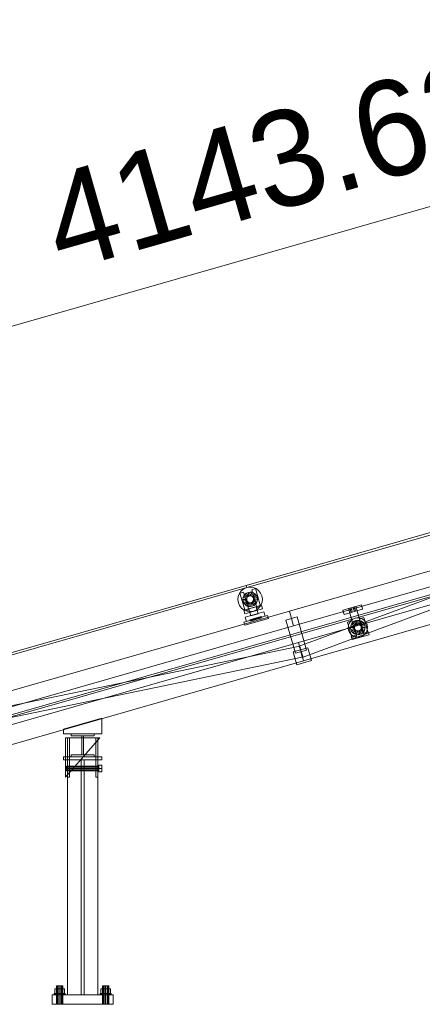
# Model space of a CAD drawing. Header units: millimetres. Extents: x -1970 to 61924, y -58230 to 6847.
# Tile 346 of 656: x 4387 to 5438, y -36000 to -33428. Entities that reach past the tile are written whole.
import ezdxf

# ---------------------------------------------------------------- set-up
doc = ezdxf.new("R2010")
doc.units = ezdxf.units.MM
doc.layers.add('COTAS_P', color=1, linetype='Continuous', lineweight=0)
doc.layers.add('frontal_C08', color=7, linetype='Continuous', lineweight=0)
doc.dimstyles.new('R19_100', dxfattribs={"dimtxt": 250, "dimasz": 150, "dimexe": 150, "dimexo": 80, "dimgap": 100, "dimtad": 1, "dimtih": 1, "dimtoh": 1, "dimdsep": 46, "dimcen": 0.09, "dimadec": 0, "dimazin": 0, "dimtfac": 1, "dimtdec": 4, "dimtofl": 0, "dimtmove": 0, "dimatfit": 3, "dimfxl": 1, "dimtolj": 1, "dimtzin": 0, "dimarcsym": 0})

# ---------------------------------------------------------------- blocks, each defined once
blk = doc.blocks.new('DIM_R26_44')
at = {"layer": 'COTAS_P'}
for p, q in [((2531.9, -34754.9), (6515, -33612.7)), ((6515, -33612.7), (6358.4, -33610.8)), ((6515, -33612.7), (6383.2, -33697.3)), ((6763.1, -34477.9), (6515, -33612.7)), ((2531.9, -34754.9), (2663.7, -34670.3)), ((2780, -35620), (2531.9, -34754.9)), ((2531.9, -34754.9), (2688.5, -34756.8))]:
    blk.add_line(p, q, dxfattribs=at)
blk.add_text('4143.62 P', height=250, rotation=16, dxfattribs=at).set_placement((4495.9, -34087.7))

msp = doc.modelspace()

# ---------------------------------------------------------------- linework, layer by layer
at = {"layer": 'frontal_C08'}
for p, q in [((2800.673, -35692.095), (6783.781, -34549.957)), ((2802.051, -35696.901), (6785.159, -34554.763)), ((4978.188, -34905.416), (5920.224, -34635.291)), ((4979.842, -34911.183), (5921.878, -34641.058)), ((5091.163, -34972.889), (6244.677, -34642.124)), ((5116.281, -35064.559), (6244.988, -34647.28)), ((5126.684, -35092.697), (6255.391, -34675.419)), ((5102.188, -35011.34), (6255.702, -34680.575)), ((5114.592, -35054.597), (6268.106, -34723.832)), ((5128.374, -35102.66), (6281.888, -34771.895)), ((4036.151, -35175.54), (4978.188, -34905.416)), ((4978.188, -34905.416), (4979.842, -34911.183)), ((4037.805, -35181.308), (4979.842, -34911.183)), ((4957.613, -34934.202), (4960.674, -34926.43)), ((4960.674, -34926.43), (4965.643, -34919.714)), ((4962.136, -34925.623), (4971.749, -34922.866)), ((4962.136, -34925.623), (4975.367, -34971.763)), ((4965.643, -34919.714), (4972.181, -34914.514)), ((4970.226, -34937.347), (4972.044, -34932.732)), ((4984.979, -34969.007), (4971.749, -34922.866)), ((4972.044, -34932.732), (4974.995, -34928.745)), ((4980.791, -34937.58), (4972.044, -34932.732)), ((4972.181, -34914.514), (4979.842, -34911.183)), ((4974.995, -34928.745), (4978.876, -34925.657)), ((4982.188, -34935.692), (4974.995, -34928.745)), ((4978.876, -34925.657), (4983.425, -34923.679)), ((4984.027, -34934.229), (4978.876, -34925.657)), ((4979.842, -34911.183), (4988.104, -34909.948)), ((4983.425, -34923.679), (4988.331, -34922.946)), ((4986.181, -34933.292), (4983.425, -34923.679)), ((4986.181, -34933.292), (4988.505, -34932.945)), ((4988.104, -34909.948), (4996.404, -34910.894)), ((4988.505, -34932.945), (4988.331, -34922.946)), ((4988.331, -34922.946), (4993.259, -34923.508)), ((4988.505, -34932.945), (4990.839, -34933.211)), ((4990.839, -34933.211), (4993.259, -34923.508)), ((4992.896, -34916.802), (5002.509, -34914.046)), ((4992.896, -34916.802), (5006.127, -34962.943)), ((4993.025, -34934.072), (4997.873, -34925.326)), ((4993.259, -34923.508), (4997.873, -34925.326)), ((4994.914, -34935.469), (5001.861, -34928.276)), ((4996.377, -34937.308), (5004.948, -34932.158)), ((4996.404, -34910.894), (5004.176, -34913.956)), ((4997.873, -34925.326), (5001.861, -34928.276)), ((5001.861, -34928.276), (5004.948, -34932.158)), ((5015.74, -34960.187), (5002.509, -34914.046)), ((5004.176, -34913.956), (5010.891, -34918.925)), ((5004.948, -34932.158), (5006.926, -34936.706)), ((5010.891, -34918.925), (5016.091, -34925.462)), ((5016.091, -34925.462), (5019.422, -34933.123)), ((5019.422, -34933.123), (5020.657, -34941.385)), ((4956.667, -34942.502), (4957.613, -34934.202)), ((4957.902, -34950.764), (4956.667, -34942.502)), ((4961.233, -34958.425), (4957.902, -34950.764)), ((4966.433, -34964.962), (4961.233, -34958.425)), ((4969.665, -34942.275), (4970.226, -34937.347)), ((4979.663, -34942.101), (4969.665, -34942.275)), ((4970.398, -34947.181), (4969.665, -34942.275)), ((4979.929, -34939.766), (4970.226, -34937.347)), ((4980.011, -34944.424), (4970.398, -34947.181)), ((4972.376, -34951.729), (4970.398, -34947.181)), ((4971.931, -34970.668), (5018.072, -34957.437)), ((4980.948, -34946.579), (4972.376, -34951.729)), ((4975.464, -34955.611), (4972.376, -34951.729)), ((4982.41, -34948.418), (4975.464, -34955.611)), ((4979.451, -34958.561), (4975.464, -34955.611)), ((4984.299, -34949.815), (4979.451, -34958.561)), ((4984.066, -34960.379), (4979.451, -34958.561)), ((4979.663, -34942.101), (4979.929, -34939.766)), ((4980.011, -34944.424), (4979.663, -34942.101)), ((4979.929, -34939.766), (4980.791, -34937.58)), ((4980.948, -34946.579), (4980.011, -34944.424)), ((4980.791, -34937.58), (4982.188, -34935.692)), ((4982.41, -34948.418), (4980.948, -34946.579)), ((4982.188, -34935.692), (4984.027, -34934.229)), ((4984.299, -34949.815), (4982.41, -34948.418)), ((4984.027, -34934.229), (4986.181, -34933.292)), ((4986.485, -34950.676), (4984.066, -34960.379)), ((4986.485, -34950.676), (4984.299, -34949.815)), ((4988.819, -34950.942), (4986.485, -34950.676)), ((4991.143, -34950.595), (4988.819, -34950.942)), ((4988.819, -34950.942), (4988.994, -34960.941)), ((4990.839, -34933.211), (4993.025, -34934.072)), ((4993.297, -34949.658), (4991.143, -34950.595)), ((4991.143, -34950.595), (4993.899, -34960.207)), ((4993.025, -34934.072), (4994.914, -34935.469)), ((4995.136, -34948.195), (4993.297, -34949.658)), ((4993.297, -34949.658), (4998.448, -34958.23)), ((4998.448, -34958.23), (4993.899, -34960.207)), ((4994.914, -34935.469), (4996.377, -34937.308)), ((4996.534, -34946.307), (4995.136, -34948.195)), ((4995.136, -34948.195), (5002.33, -34955.142)), ((4996.377, -34937.308), (4997.313, -34939.463)), ((4997.395, -34944.121), (4996.534, -34946.307)), ((4996.534, -34946.307), (5005.28, -34951.155)), ((5006.926, -34936.706), (4997.313, -34939.463)), ((4997.313, -34939.463), (4997.661, -34941.786)), ((4997.661, -34941.786), (4997.395, -34944.121)), ((4997.395, -34944.121), (5007.098, -34946.54)), ((4997.661, -34941.786), (5007.659, -34941.612)), ((5002.33, -34955.142), (4998.448, -34958.23)), ((5005.28, -34951.155), (5002.33, -34955.142)), ((5007.098, -34946.54), (5005.28, -34951.155)), ((5006.926, -34936.706), (5007.659, -34941.612)), ((5007.659, -34941.612), (5007.098, -34946.54)), ((5016.65, -34957.457), (5011.681, -34964.173)), ((5019.712, -34949.685), (5016.65, -34957.457)), ((5020.828, -34967.05), (5018.072, -34957.437)), ((5020.657, -34941.385), (5019.712, -34949.685)), ((5230.856, -34970.284), (5278.919, -34956.502)), ((5282.227, -34968.037), (5278.919, -34956.502)), ((3937.649, -35303.654), (5091.163, -34972.889)), ((4973.148, -34969.931), (4966.433, -34964.962)), ((4971.931, -34970.668), (4974.688, -34980.28)), ((4972.511, -35001.711), (5034.031, -34984.07)), ((4980.921, -34972.993), (4973.148, -34969.931)), ((4974.688, -34980.28), (5020.828, -34967.05)), ((4975.367, -34971.763), (4984.979, -34969.007)), ((4975.547, -34988.356), (5024.379, -34974.354)), ((4989.221, -34973.939), (4980.921, -34972.993)), ((4988.994, -34960.941), (4984.066, -34960.379)), ((5004.614, -34961.296), (4985.389, -34966.809)), ((4990.626, -34985.073), (4985.389, -34966.809)), ((4993.899, -34960.207), (4988.994, -34960.941)), ((4997.483, -34972.704), (4989.221, -34973.939)), ((5009.851, -34979.56), (4990.626, -34985.073)), ((5005.143, -34969.373), (4997.483, -34972.704)), ((5004.614, -34961.296), (5009.851, -34979.56)), ((5011.681, -34964.173), (5005.143, -34969.373)), ((5006.127, -34962.943), (5015.74, -34960.187)), ((5027.687, -34985.889), (5024.379, -34974.354)), ((5036.236, -34991.76), (5034.031, -34984.07)), ((5091.163, -34972.889), (5102.188, -35011.34)), ((5230.856, -34970.284), (5234.164, -34981.819)), ((5234.164, -34981.819), (5282.227, -34968.037)), ((5245.275, -34966.149), (5264.5, -34960.636)), ((5245.275, -34966.149), (5255.584, -35002.1)), ((5249.12, -34965.047), (5252.004, -34964.22)), ((5249.12, -34965.047), (5252.428, -34976.582)), ((5252.004, -34964.22), (5257.771, -34962.566)), ((5255.311, -34975.755), (5252.004, -34964.22)), ((5255.311, -34975.755), (5252.428, -34976.582)), ((5255.311, -34975.755), (5261.079, -34974.101)), ((5257.771, -34962.566), (5260.655, -34961.739)), ((5261.079, -34974.101), (5257.771, -34962.566)), ((5263.963, -34973.274), (5260.655, -34961.739)), ((5261.079, -34974.101), (5263.963, -34973.274)), ((5274.809, -34996.588), (5264.5, -34960.636)), ((4972.511, -35001.711), (4974.716, -35009.401)), ((4974.716, -35009.401), (5036.236, -34991.76)), ((4975.547, -34988.356), (4978.855, -34999.892)), ((4978.855, -34999.892), (5027.687, -34985.889)), ((4988.301, -34995.102), (5017.139, -34986.833)), ((4988.301, -34995.102), (4989.403, -34998.947)), ((4989.403, -34998.947), (5018.241, -34990.678)), ((5018.241, -34990.678), (5017.139, -34986.833)), ((5111.094, -34987.98), (5082.256, -34996.249)), ((5107.064, -35082.763), (5082.256, -34996.249)), ((5111.094, -34987.98), (5135.902, -35074.493)), ((5242.946, -35001.563), (5254.481, -34998.255)), ((5242.946, -35001.563), (5254.523, -35041.936)), ((5244.486, -35016.129), (5245.237, -35009.541)), ((5245.237, -35009.541), (5247.667, -35003.371)), ((5247.667, -35003.371), (5251.611, -34998.041)), ((5251.447, -35011.089), (5253.264, -35006.474)), ((5251.611, -34998.041), (5256.8, -34993.913)), ((5253.264, -35006.474), (5256.215, -35002.487)), ((5262.011, -35011.322), (5253.264, -35006.474)), ((5266.058, -35038.628), (5254.481, -34998.255)), ((5255.584, -35002.1), (5274.809, -34996.588)), ((5256.215, -35002.487), (5260.096, -34999.399)), ((5263.408, -35009.433), (5256.215, -35002.487)), ((5256.8, -34993.913), (5262.881, -34991.269)), ((5260.096, -34999.399), (5264.645, -34997.421)), ((5265.247, -35007.971), (5260.096, -34999.399)), ((5262.011, -35011.322), (5263.408, -35009.433)), ((5262.881, -34991.269), (5269.439, -34990.289)), ((5263.408, -35009.433), (5265.247, -35007.971)), ((5264.645, -34997.421), (5269.551, -34996.688)), ((5267.401, -35007.034), (5264.645, -34997.421)), ((5265.247, -35007.971), (5267.401, -35007.034)), ((5267.401, -35007.034), (5269.725, -35006.687)), ((5269.439, -34990.289), (5276.027, -34991.04)), ((5269.725, -35006.687), (5269.551, -34996.688)), ((5269.551, -34996.688), (5274.479, -34997.25)), ((5269.725, -35006.687), (5272.059, -35006.953)), ((5272.059, -35006.953), (5274.479, -34997.25)), ((5272.059, -35006.953), (5274.245, -35007.814)), ((5273.706, -34992.742), (5285.241, -34989.435)), ((5273.706, -34992.742), (5285.283, -35033.115)), ((5274.245, -35007.814), (5279.094, -34999.068)), ((5274.245, -35007.814), (5276.134, -35009.211)), ((5274.479, -34997.25), (5279.094, -34999.068)), ((5276.027, -34991.04), (5282.196, -34993.47)), ((5276.134, -35009.211), (5283.081, -35002.018)), ((5276.134, -35009.211), (5277.597, -35011.05)), ((5277.597, -35011.05), (5286.168, -35005.9)), ((5279.094, -34999.068), (5283.081, -35002.018)), ((5282.196, -34993.47), (5287.526, -34997.414)), ((5283.081, -35002.018), (5286.168, -35005.9)), ((5296.818, -35029.808), (5285.241, -34989.435)), ((5286.168, -35005.9), (5288.146, -35010.448)), ((5287.526, -34997.414), (5291.654, -35002.603)), ((5291.654, -35002.603), (5294.298, -35008.684)), ((5294.298, -35008.684), (5295.278, -35015.242)), ((3948.674, -35342.105), (5102.188, -35011.34)), ((5245.466, -35022.687), (5244.486, -35016.129)), ((5248.11, -35028.767), (5245.466, -35022.687)), ((5252.238, -35033.957), (5248.11, -35028.767)), ((5250.885, -35016.017), (5251.447, -35011.089)), ((5260.883, -35015.842), (5250.885, -35016.017)), ((5251.618, -35020.922), (5250.885, -35016.017)), ((5261.149, -35013.508), (5251.447, -35011.089)), ((5261.231, -35018.166), (5251.618, -35020.922)), ((5253.596, -35025.471), (5251.618, -35020.922)), ((5257.568, -35037.901), (5252.238, -35033.957)), ((5252.735, -35039.328), (5296.953, -35026.648)), ((5262.168, -35020.321), (5253.596, -35025.471)), ((5256.684, -35029.353), (5253.596, -35025.471)), ((5254.94, -35047.018), (5299.158, -35034.338)), ((5263.63, -35022.159), (5256.684, -35029.353)), ((5260.671, -35032.303), (5256.684, -35029.353)), ((5265.519, -35023.557), (5260.671, -35032.303)), ((5265.286, -35034.121), (5260.671, -35032.303)), ((5260.883, -35015.842), (5261.149, -35013.508)), ((5261.231, -35018.166), (5260.883, -35015.842)), ((5261.149, -35013.508), (5262.011, -35011.322)), ((5262.168, -35020.321), (5261.231, -35018.166)), ((5263.63, -35022.159), (5262.168, -35020.321)), ((5265.519, -35023.557), (5263.63, -35022.159)), ((5267.705, -35024.418), (5265.286, -35034.121)), ((5270.214, -35034.682), (5265.286, -35034.121)), ((5267.705, -35024.418), (5265.519, -35023.557)), ((5270.039, -35024.684), (5267.705, -35024.418)), ((5272.363, -35024.337), (5270.039, -35024.684)), ((5270.039, -35024.684), (5270.214, -35034.682)), ((5275.119, -35033.949), (5270.214, -35034.682)), ((5274.517, -35023.4), (5272.363, -35024.337)), ((5272.363, -35024.337), (5275.119, -35033.949)), ((5276.356, -35021.937), (5274.517, -35023.4)), ((5274.517, -35023.4), (5279.668, -35031.972)), ((5279.668, -35031.972), (5275.119, -35033.949)), ((5277.754, -35020.049), (5276.356, -35021.937)), ((5276.356, -35021.937), (5283.55, -35028.884)), ((5277.597, -35011.05), (5278.533, -35013.205)), ((5278.615, -35017.863), (5277.754, -35020.049)), ((5277.754, -35020.049), (5286.5, -35024.897)), ((5288.146, -35010.448), (5278.533, -35013.205)), ((5278.533, -35013.205), (5278.881, -35015.528)), ((5278.881, -35015.528), (5278.615, -35017.863)), ((5278.615, -35017.863), (5288.318, -35020.282)), ((5278.881, -35015.528), (5288.879, -35015.354)), ((5283.55, -35028.884), (5279.668, -35031.972)), ((5288.153, -35033.33), (5282.964, -35037.457)), ((5286.5, -35024.897), (5283.55, -35028.884)), ((5285.283, -35033.115), (5296.818, -35029.808)), ((5288.318, -35020.282), (5286.5, -35024.897)), ((5288.146, -35010.448), (5288.879, -35015.354)), ((5292.097, -35028), (5288.153, -35033.33)), ((5288.879, -35015.354), (5288.318, -35020.282)), ((5294.528, -35021.83), (5292.097, -35028)), ((5295.278, -35015.242), (5294.528, -35021.83)), ((5299.158, -35034.338), (5296.953, -35026.648)), ((3961.078, -35385.361), (5114.592, -35054.597)), ((5114.592, -35054.597), (5128.374, -35102.66)), ((5252.735, -35039.328), (5254.94, -35047.018)), ((5254.523, -35041.936), (5266.058, -35038.628)), ((5263.737, -35040.331), (5257.568, -35037.901)), ((5270.325, -35041.081), (5263.737, -35040.331)), ((5276.883, -35040.101), (5270.325, -35041.081)), ((5282.964, -35037.457), (5276.883, -35040.101)), ((3940.117, -35308.192), (5118.438, -35063.94)), ((5100.879, -35079.334), (5139.33, -35068.309)), ((5100.879, -35079.334), (5110.527, -35112.979)), ((5135.902, -35074.493), (5107.064, -35082.763)), ((5116.281, -35064.559), (5126.684, -35092.697)), ((5118.438, -35063.94), (5124.527, -35093.316)), ((5148.977, -35101.953), (5139.33, -35068.309)), ((3946.206, -35337.567), (5124.527, -35093.316)), ((3974.86, -35433.424), (5128.374, -35102.66)), ((5110.527, -35112.979), (5148.977, -35101.953)), ((4501.341, -35281.418), (4601.341, -35252.743)), ((4601.341, -35293.418), (4601.341, -35252.743)), ((4501.341, -35281.418), (4501.341, -35293.418)), ((4501.341, -35293.418), (4601.341, -35293.418)), ((4506.617, -35406.418), (4596.617, -35303.418)), ((4596.617, -35303.418), (4506.617, -35303.418)), ((4506.617, -35303.418), (4506.617, -35406.418)), ((4511.617, -35406.418), (4511.617, -35303.418)), ((4511.617, -35303.418), (4517.617, -35303.418)), ((4517.617, -35406.418), (4517.617, -35303.418)), ((4521.617, -35298.418), (4521.617, -35293.418)), ((4521.617, -35293.418), (4581.617, -35293.418)), ((4581.617, -35298.418), (4521.617, -35298.418)), ((4549.117, -35348.418), (4549.117, -35298.418)), ((4549.117, -35298.418), (4554.117, -35298.418)), ((4554.117, -35298.418), (4554.117, -35348.418)), ((4581.617, -35293.418), (4581.617, -35298.418)), ((4585.617, -35406.418), (4585.617, -35303.418)), ((4585.617, -35303.418), (4591.617, -35303.418)), ((4591.617, -35406.418), (4591.617, -35303.418)), ((4501.617, -35353.418), (4601.617, -35353.418)), ((4501.617, -35353.418), (4501.617, -35361.418)), ((4501.617, -35361.418), (4601.617, -35361.418)), ((4511.617, -35361.418), (4591.617, -35361.418)), ((4511.617, -35361.418), (4511.617, -35975)), ((4521.617, -35353.418), (4521.617, -35348.418)), ((4521.617, -35348.418), (4581.617, -35348.418)), ((4581.617, -35353.418), (4521.617, -35353.418)), ((4548.117, -35361.418), (4555.117, -35361.418)), ((4548.117, -35361.418), (4548.117, -35975)), ((4554.117, -35348.418), (4549.117, -35348.418)), ((4555.117, -35975), (4555.117, -35361.418)), ((4581.617, -35348.418), (4581.617, -35353.418)), ((4591.617, -35975), (4591.617, -35361.418)), ((4601.617, -35361.418), (4601.617, -35353.418)), ((4509.617, -35378.375), (4509.617, -35377.518)), ((4509.617, -35377.518), (4593.617, -35377.518)), ((4509.617, -35380.718), (4509.617, -35378.375)), ((4509.617, -35378.375), (4593.617, -35378.375)), ((4509.617, -35383.918), (4509.617, -35380.718)), ((4509.617, -35380.718), (4593.617, -35380.718)), ((4509.617, -35387.118), (4509.617, -35383.918)), ((4593.617, -35383.918), (4509.617, -35383.918)), ((4509.617, -35387.118), (4509.617, -35389.461)), ((4509.617, -35387.118), (4593.617, -35387.118)), ((4509.617, -35389.461), (4509.617, -35390.318)), ((4509.617, -35389.461), (4593.617, -35389.461)), ((4509.617, -35390.318), (4593.617, -35390.318)), ((4593.617, -35383.918), (4593.617, -35374.911)), ((4593.617, -35374.911), (4601.617, -35374.911)), ((4593.617, -35378.375), (4593.617, -35377.518)), ((4593.617, -35380.718), (4593.617, -35378.375)), ((4593.617, -35383.918), (4593.617, -35380.718)), ((4593.617, -35383.918), (4593.617, -35387.118)), ((4593.617, -35392.925), (4593.617, -35383.918)), ((4601.617, -35383.918), (4593.617, -35383.918)), ((4593.617, -35387.118), (4593.617, -35389.461)), ((4593.617, -35389.461), (4593.617, -35390.318)), ((4593.617, -35392.925), (4601.617, -35392.925)), ((4601.617, -35383.918), (4601.617, -35374.911)), ((4601.617, -35383.918), (4601.617, -35392.925)), ((4517.617, -35406.418), (4511.617, -35406.418)), ((4591.617, -35406.418), (4585.617, -35406.418)), ((4485.217, -35959.2), (4478.817, -35959.2)), ((4478.817, -35972), (4478.817, -35959.2)), ((4484.688, -35952), (4483.617, -35952)), ((4483.617, -36000), (4483.617, -35952)), ((4487.617, -35952), (4484.688, -35952)), ((4484.688, -36000), (4484.688, -35952)), ((4498.017, -35959.2), (4485.217, -35959.2)), ((4485.217, -35972), (4485.217, -35959.2)), ((4491.617, -35952), (4487.617, -35952)), ((4487.617, -36000), (4487.617, -35952)), ((4495.617, -35952), (4491.617, -35952)), ((4491.617, -36000), (4491.617, -35952)), ((4498.545, -35952), (4495.617, -35952)), ((4495.617, -36000), (4495.617, -35952)), ((4504.417, -35959.2), (4498.017, -35959.2)), ((4498.017, -35972), (4498.017, -35959.2)), ((4499.617, -35952), (4498.545, -35952)), ((4498.545, -36000), (4498.545, -35952)), ((4499.617, -35952), (4499.617, -36000)), ((4504.417, -35959.2), (4504.417, -35972)), ((4605.217, -35959.2), (4598.817, -35959.2)), ((4598.817, -35972), (4598.817, -35959.2)), ((4604.688, -35952), (4603.617, -35952)), ((4603.617, -36000), (4603.617, -35952)), ((4607.617, -35952), (4604.688, -35952)), ((4604.688, -36000), (4604.688, -35952)), ((4618.017, -35959.2), (4605.217, -35959.2)), ((4605.217, -35972), (4605.217, -35959.2)), ((4611.617, -35952), (4607.617, -35952)), ((4607.617, -36000), (4607.617, -35952)), ((4615.617, -35952), (4611.617, -35952)), ((4611.617, -36000), (4611.617, -35952)), ((4618.545, -35952), (4615.617, -35952)), ((4615.617, -36000), (4615.617, -35952)), ((4624.417, -35959.2), (4618.017, -35959.2)), ((4618.017, -35972), (4618.017, -35959.2)), ((4619.617, -35952), (4618.545, -35952)), ((4618.545, -36000), (4618.545, -35952)), ((4619.617, -35952), (4619.617, -36000)), ((4624.417, -35959.2), (4624.417, -35972)), ((4471.617, -35975), (4631.617, -35975)), ((4471.617, -35975), (4471.617, -36000)), ((4478.682, -35972), (4477.617, -35972)), ((4477.617, -35975), (4477.617, -35972)), ((4478.682, -35975), (4477.617, -35975)), ((4481.717, -35972), (4478.682, -35972)), ((4478.682, -35975), (4478.682, -35972)), ((4481.717, -35975), (4478.682, -35975)), ((4485.217, -35972), (4478.817, -35972)), ((4486.259, -35972), (4481.717, -35972)), ((4481.717, -35975), (4481.717, -35972)), ((4486.259, -35975), (4481.717, -35975)), ((4498.017, -35972), (4485.217, -35972)), ((4491.617, -35972), (4486.259, -35972)), ((4486.259, -35975), (4486.259, -35972)), ((4491.617, -35975), (4486.259, -35975)), ((4496.974, -35972), (4491.617, -35972)), ((4491.617, -35975), (4491.617, -35972)), ((4496.974, -35975), (4491.617, -35975)), ((4501.516, -35972), (4496.974, -35972)), ((4496.974, -35975), (4496.974, -35972)), ((4501.516, -35975), (4496.974, -35975)), ((4498.017, -35972), (4504.417, -35972)), ((4504.551, -35972), (4501.516, -35972)), ((4501.516, -35975), (4501.516, -35972)), ((4504.551, -35975), (4501.516, -35975)), ((4505.617, -35972), (4504.551, -35972)), ((4504.551, -35975), (4504.551, -35972)), ((4504.551, -35975), (4505.617, -35975)), ((4505.617, -35972), (4505.617, -35975)), ((4511.617, -35975), (4591.617, -35975)), ((4548.117, -35975), (4555.117, -35975)), ((4598.682, -35972), (4597.617, -35972)), ((4597.617, -35975), (4597.617, -35972)), ((4598.682, -35975), (4597.617, -35975)), ((4601.717, -35972), (4598.682, -35972)), ((4598.682, -35975), (4598.682, -35972)), ((4601.717, -35975), (4598.682, -35975)), ((4605.217, -35972), (4598.817, -35972)), ((4606.259, -35972), (4601.717, -35972)), ((4601.717, -35975), (4601.717, -35972)), ((4606.259, -35975), (4601.717, -35975)), ((4618.017, -35972), (4605.217, -35972)), ((4611.617, -35972), (4606.259, -35972)), ((4606.259, -35975), (4606.259, -35972)), ((4611.617, -35975), (4606.259, -35975)), ((4616.974, -35972), (4611.617, -35972)), ((4611.617, -35975), (4611.617, -35972)), ((4616.974, -35975), (4611.617, -35975)), ((4621.516, -35972), (4616.974, -35972)), ((4616.974, -35975), (4616.974, -35972)), ((4621.516, -35975), (4616.974, -35975)), ((4618.017, -35972), (4624.417, -35972)), ((4624.551, -35972), (4621.516, -35972)), ((4621.516, -35975), (4621.516, -35972)), ((4624.551, -35975), (4621.516, -35975)), ((4625.617, -35972), (4624.551, -35972)), ((4624.551, -35975), (4624.551, -35972)), ((4624.551, -35975), (4625.617, -35975)), ((4625.617, -35972), (4625.617, -35975)), ((4631.617, -36000), (4631.617, -35975)), ((4471.617, -36000), (4631.617, -36000)), ((4484.688, -36000), (4483.617, -36000)), ((4487.617, -36000), (4484.688, -36000)), ((4491.617, -36000), (4487.617, -36000)), ((4495.617, -36000), (4491.617, -36000)), ((4498.545, -36000), (4495.617, -36000)), ((4498.545, -36000), (4499.617, -36000)), ((4604.688, -36000), (4603.617, -36000)), ((4607.617, -36000), (4604.688, -36000)), ((4611.617, -36000), (4607.617, -36000)), ((4615.617, -36000), (4611.617, -36000)), ((4618.545, -36000), (4615.617, -36000)), ((4618.545, -36000), (4619.617, -36000))]:
    msp.add_line(p, q, dxfattribs=at)

# ---------------------------------------------------------------- dimensions: what is measured, and where the dimension line sits
at = {"layer": 'COTAS_P'}
dim = msp.add_aligned_dim(p1=(2780, -35620), p2=(6763.1079, -34477.8622), distance=900, text='<> P', dimstyle='R19_100', dxfattribs=at)
dim.commit()
dim.dimension.update_dxf_attribs({"geometry": 'DIM_R26_44', "text_midpoint": (4523.4803, -34183.7956)})

doc.saveas('drawing.dxf')
